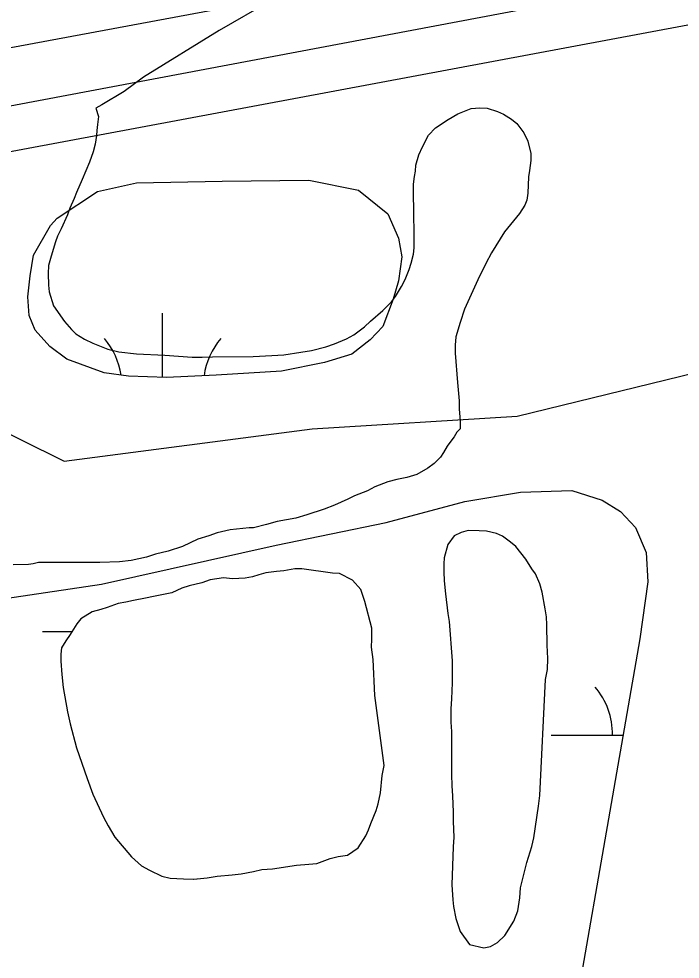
# Model space of a CAD drawing. Extents: x 3445503 to 3483459, y 540493 to 566012.
# Drawn here: x 3462456.6 to 3462780.8, y 549812 to 550272.9 of the extents above; entities that cross this region are included whole.
import ezdxf

# ---------------------------------------------------------------- set-up
doc = ezdxf.new("R2010")
doc.units = 0
for name, color, linetype in [('V-RIVR-EDGE', 7, 'Continuous'), ('V-ROAD-CNTR', 7, 'Continuous'), ('V-SITE-VEGE', 7, 'Continuous'), ('V-TOPO-DPTH', 7, 'Continuous'), ('V-TOPO-MINR', 7, 'Continuous'), ('V-WETL-SWMP', 7, 'Continuous')]:
    doc.layers.add(name, color=color, linetype=linetype)

msp = doc.modelspace()

# ---------------------------------------------------------------- linework, layer by layer
at = {"layer": 'V-RIVR-EDGE'}
msp.add_spline([(3464240.76, 550568.22), (3464194.17, 550562.43), (3464170.52, 550559.36), (3464160.09, 550560.08), (3464152.1, 550562.88), (3464144.1, 550559.77), (3464137.84, 550557.01), (3464132.61, 550553.54), (3464120.44, 550551.84), (3464111.75, 550549.77), (3464091.59, 550551.21), (3464071.09, 550554.74), (3464053.36, 550554.43), (3464011.29, 550553.84), (3463955.31, 550548.07), (3463935.83, 550543.95), (3463926.09, 550539.11), (3463922.24, 550531.47), (3463921.87, 550521.39), (3463920.11, 550511.66), (3463915.92, 550505.41), (3463903.4, 550501.97), (3463893.32, 550502.69), (3463886.03, 550507.57), (3463876.67, 550518.02), (3463871.82, 550526.73), (3463860.71, 550532.66), (3463854.46, 550531.98), (3463843.32, 550529.23), (3463836.02, 550528.9), (3463822.12, 550529.63), (3463812.04, 550532.09), (3463805.09, 550530.71), (3463800.56, 550526.9), (3463796.04, 550525.17), (3463792.21, 550525.18), (3463785.97, 550530.07), (3463777.63, 550533.91), (3463755.74, 550536.75), (3463735.23, 550537.84), (3463700.81, 550536.88), (3463663.61, 550531.76), (3463638.57, 550527.65), (3463632.65, 550525.23), (3463623.61, 550524.21), (3463615.62, 550525.62), (3463608.32, 550525.29), (3463599.27, 550522.88), (3463591.95, 550516.29), (3463587.08, 550514.57), (3463580.14, 550517.02), (3463569.72, 550522.26), (3463566.94, 550522.26), (3463563.11, 550519.84), (3463559.63, 550517.07), (3463551.28, 550516.39), (3463543.64, 550517.8), (3463539.47, 550521.29), (3463535.66, 550524.43), (3463531.49, 550525.48), (3463519.32, 550525.16), (3463508.2, 550524.15), (3463500.53, 550518.95), (3463474.8, 550516.23), (3463463.33, 550517.31), (3463452.21, 550516.64), (3463438.64, 550513.89), (3463430.99, 550511.48), (3463420.56, 550511.15), (3463410.13, 550511.18), (3463402.49, 550515.72), (3463395.9, 550519.56), (3463391.38, 550520.61), (3463385.13, 550520.98), (3463379.21, 550519.95), (3463372.6, 550516.84), (3463363.55, 550509.9), (3463354.14, 550504.02), (3463345.1, 550501.61), (3463333.62, 550497.46), (3463323.88, 550496.1), (3463316.23, 550496.81), (3463311.37, 550496.82), (3463301.28, 550495.11), (3463290.85, 550493.05), (3463275.2, 550490.31), (3463253.64, 550487.93), (3463230.69, 550485.9), (3463201.83, 550482.15), (3463171.58, 550478.75), (3463158.36, 550475.65), (3463147.22, 550471.85), (3463129.49, 550468.77), (3463117.67, 550468.8), (3463103.06, 550466.4), (3463077.33, 550462.99), (3463057.51, 550460.26), (3463023.42, 550453.39), (3462976.47, 550444.81), (3462928.47, 550432.76), (3462869.67, 550415.18), (3462853.67, 550410), (3462833.15, 550404.84), (3462827.24, 550405.2), (3462820.63, 550404.87), (3462811.59, 550404.55), (3462801.16, 550403.53), (3462795.59, 550398.68), (3462790.01, 550393.82), (3462786.52, 550387.92), (3462785.12, 550381.32), (3462781.98, 550377.85), (3462773.63, 550376.48), (3462765.98, 550375.81), (3462759.04, 550378.26), (3462750.36, 550384.88), (3462742.03, 550389.08), (3462735.08, 550391.87), (3462711.45, 550392.98), (3462677.71, 550386.45), (3462657.53, 550380.94), (3462643.26, 550372.98), (3462626.55, 550362.25), (3462614.01, 550351.85), (3462607.03, 550342.13), (3462601.8, 550335.89), (3462595.88, 550330.34), (3462589.61, 550327.92), (3462581.96, 550326.2), (3462575.36, 550326.91), (3462565.98, 550329.72), (3462554.17, 550333.92), (3462549.31, 550335.32), (3462542.01, 550334.64), (3462530.52, 550330.15), (3462505.46, 550317.7), (3462485.98, 550310.1), (3462462.67, 550303.9), (3462437.28, 550298.05), (3462426.14, 550293.91), (3462414.31, 550288.03), (3462401.43, 550283.19), (3462386.48, 550281.15), (3462375.36, 550281.52), (3462370.84, 550280.84), (3462362.84, 550279.81), (3462353.8, 550280.53), (3462343.39, 550285.08), (3462330.19, 550293.1), (3462320.47, 550297.3), (3462312.13, 550298.71), (3462299.98, 550302.91), (3462289.2, 550303.29), (3462278.42, 550303.31), (3462258.25, 550299.54), (3462242.25, 550294.36), (3462235.63, 550290.56), (3462231.44, 550282.92), (3462227.62, 550281.89), (3462214.06, 550283.31), (3462205.03, 550285.07), (3462197.03, 550285.09), (3462185.21, 550284.42), (3462175.81, 550280.28), (3462160.5, 550272.32), (3462155.27, 550265.73), (3462154.22, 550262.6), (3462152.82, 550258.08), (3462151.76, 550253.57), (3462146.89, 550250.8), (3462139.94, 550253.6), (3462134.39, 550259.17), (3462131.64, 550269.26), (3462126.44, 550274.14), (3462118.79, 550276.25), (3462102.11, 550276.63), (3462071.15, 550270.8), (3462048.55, 550266.34), (3462033.93, 550258.03), (3462028, 550253.18), (3462025.91, 550248.32), (3462025.89, 550242.76), (3462026.22, 550236.15), (3462024.47, 550230.24), (3462016.11, 550224.7), (3462003.75, 550220.36)], degree=3, dxfattribs=at)
at = {"layer": 'V-ROAD-CNTR'}
msp.add_lwpolyline([(3462414.57, 550087.95), (3462478.92, 550056.07), (3462600.41, 550071.9), (3462700.79, 550078.17), (3462803.08, 550103.07), (3462874.35, 550128.07), (3462944.2, 550152.08), (3463056.43, 550164.46), (3463146.27, 550173.46), (3463284.53, 550146.08), (3463441.28, 550147.57), (3463565.94, 550139.34), (3463656.67, 550134.99), (3463743.89, 550124.15)], dxfattribs=at)
at = {"layer": 'V-SITE-VEGE'}
for points in [[(3462579.84, 550281.49), (3462554.9, 550267.14), (3462517.67, 550244.32), (3462508.28, 550237.16), (3462497.3, 550230.73), (3462494.35, 550229.01), (3462495.64, 550224.97), (3462495.22, 550221.05), (3462494.79, 550218.15), (3462494.66, 550215.69), (3462494.09, 550211.48), (3462493.08, 550207.71), (3462491.21, 550202.63), (3462487.76, 550194.07), (3462484.88, 550187.68), (3462483.73, 550184.78), (3462481.57, 550179.99), (3462480.42, 550176.8), (3462477.39, 550169.97), (3462475.67, 550166.34), (3462474.66, 550163.59), (3462472.5, 550156.62), (3462471.21, 550151.98), (3462471.08, 550148.06), (3462471.1, 550142.27), (3462471.54, 550139.08), (3462473.59, 550132.27), (3462478.98, 550124.46), (3462482.47, 550120.56), (3462484.65, 550118.53), (3462488.86, 550115.94), (3462492.92, 550113.92), (3462500.33, 550111.04), (3462505.69, 550109.61), (3462514.25, 550108.62), (3462528.17, 550108.08), (3462541.51, 550107.1), (3462546.43, 550107.12), (3462551.51, 550107.28), (3462571.51, 550107.34), (3462580.64, 550107.8), (3462586.44, 550108.25), (3462594.85, 550109.43), (3462600.06, 550110.32), (3462607.16, 550112.08), (3462611.36, 550113.54), (3462617.29, 550116.02), (3462620.77, 550118.06), (3462625.97, 550121.99), (3462629.01, 550124.75), (3462635.08, 550129.84), (3462639.27, 550134.21), (3462641.29, 550136.82), (3462644.18, 550141.61), (3462645.91, 550145.1), (3462647.92, 550150.03), (3462648.93, 550153.08), (3462650.08, 550157.58), (3462650.36, 550160.62), (3462650.33, 550171.06), (3462650.18, 550173.96), (3462650.12, 550191.79), (3462650.54, 550195.56), (3462650.97, 550198.17), (3462651.25, 550201.21), (3462652.69, 550206.15), (3462654.42, 550210.07), (3462657.44, 550215.87), (3462660.77, 550219.36), (3462666.99, 550223.58), (3462671.77, 550226.35), (3462678.28, 550228.83), (3462682.63, 550229.28), (3462686.11, 550229), (3462691.19, 550227.42), (3462694.23, 550226.13), (3462698.16, 550223.67), (3462700.62, 550221.51), (3462704.12, 550217.03)], [(3462704.12, 550217.03), (3462706.01, 550212.83), (3462707.48, 550206.89), (3462707.64, 550203.41), (3462706.93, 550198.48), (3462706.35, 550195.43), (3462706.09, 550187.46), (3462705.66, 550183.98), (3462704.66, 550181.51), (3462702.06, 550177.45), (3462694.69, 550168.44), (3462688.35, 550158.12), (3462685.46, 550152.9), (3462681.57, 550144.91), (3462675.09, 550130.54), (3462672.93, 550124.01), (3462670.78, 550117.05), (3462670.5, 550112.99), (3462670.51, 550109.07), (3462671.57, 550094.58), (3462672.02, 550091.1), (3462672.47, 550085.6), (3462672.48, 550081.68), (3462672.93, 550075.74), (3462672.94, 550071.97), (3462671.35, 550070.23), (3462670.06, 550068.05), (3462667.89, 550065.29), (3462666.59, 550063.4), (3462664.71, 550060.35), (3462663.27, 550058.03), (3462660.23, 550054.97), (3462657.05, 550052.65), (3462651.7, 550049.59), (3462646.77, 550048.12), (3462641.85, 550047.09), (3462637.5, 550045.92), (3462631.13, 550043.44), (3462627.51, 550041.54), (3462621.14, 550039.06), (3462617.81, 550037.46), (3462611.3, 550034.54), (3462606.23, 550032.49), (3462597.83, 550029.71), (3462592.47, 550028.1), (3462583.2, 550026.48), (3462577.99, 550025.02), (3462571.61, 550023.41), (3462569.58, 550023.4), (3462560.17, 550022.36), (3462553.79, 550020.89), (3462549.73, 550019.57), (3462544.38, 550017.82), (3462536.85, 550014.32), (3462529.75, 550011.97), (3462523.67, 550010.51), (3462519.18, 550009.04), (3462511.64, 550007.43), (3462505.99, 550006.83), (3462496.28, 550006.37), (3462489.47, 550006.35), (3462480.48, 550006.47), (3462466.28, 550006.43), (3462463.67, 550005.69), (3462461.35, 550005.4), (3462453.81, 550005.23)]]:
    msp.add_lwpolyline(points, dxfattribs=at)
for points in [[(3462714.83, 549949.02), (3462715.68, 549953.95), (3462715.96, 549959.31), (3462715.51, 549965.83), (3462715.48, 549975.84), (3462715.17, 549979.75), (3462714.58, 549983.66), (3462713.11, 549991.92), (3462711.94, 549995.98), (3462709.89, 550000.9), (3462708, 550003.36), (3462705.09, 550007.99), (3462700.14, 550014.21), (3462697.67, 550016.37), (3462693.75, 550019.26), (3462690.7, 550020.7), (3462685.77, 550021.7), (3462682.29, 550021.98), (3462676.93, 550022.11), (3462673.45, 550021.09), (3462669.98, 550019.48), (3462666.94, 550015.27), (3462665.08, 550008.74), (3462664.94, 550005.7), (3462664.95, 550001.78), (3462665.11, 549997.43), (3462665.71, 549991.06), (3462666.9, 549981.35), (3462667.49, 549977.44), (3462669, 549958.31), (3462669.03, 549947.43), (3462668.76, 549939.6), (3462668.34, 549934.68), (3462668.36, 549928.15), (3462668.66, 549923.66), (3462668.72, 549902.5), (3462668.89, 549896.99), (3462669.19, 549892.06), (3462669.5, 549884.09), (3462669.51, 549879.45), (3462669.83, 549871.77), (3462669.55, 549867.13), (3462668.88, 549848.43), (3462669.34, 549841.03), (3462669.64, 549837.84), (3462670.82, 549831.91), (3462672.86, 549825.54), (3462677.52, 549819.17), (3462684.49, 549817.59), (3462687.82, 549818.19), (3462691.29, 549820.22), (3462694.76, 549823.57), (3462699.23, 549830.69), (3462701.25, 549835.77), (3462702.1, 549842.14), (3462702.52, 549846.93), (3462705.67, 549859.41), (3462707.97, 549867.24), (3462708.97, 549871.45), (3462711.39, 549886.96), (3462711.95, 549892.19)], [(3462631.07, 549941.23), (3462630.29, 549958.92), (3462629.55, 549964.86), (3462629.68, 549968.92), (3462629.67, 549974.28), (3462626.15, 549987.32), (3462625.27, 549990.21), (3462624.25, 549993.11), (3462620.17, 549997.74), (3462613.79, 550001.05), (3462610.31, 550001.19), (3462595.37, 550003.32), (3462591.89, 550003.31), (3462586.53, 550002.28), (3462582.91, 550001.98), (3462577.69, 550001.38), (3462574.21, 550000.36), (3462571.17, 549999.33), (3462567.55, 549998.74), (3462561.32, 549998.43), (3462556.97, 549998.85), (3462550.45, 549997.97), (3462546.39, 549996.51), (3462540.16, 549995.04), (3462536.54, 549993.87), (3462531.62, 549991.53), (3462522.64, 549989.77), (3462518.73, 549988.89), (3462512.79, 549987.85), (3462509.02, 549986.97), (3462505.25, 549986.38), (3462499.89, 549984.34), (3462496.85, 549983.32), (3462492.66, 549982.29), (3462487.01, 549978.79), (3462484.99, 549976.32), (3462481.81, 549971.09), (3462479.65, 549968.04), (3462477.63, 549964.56), (3462477.21, 549961.51), (3462477.21, 549958.03), (3462477.67, 549951.51), (3462478.41, 549945.14), (3462480.48, 549933.26), (3462481.8, 549927.32), (3462484.88, 549915.58), (3462490.14, 549900.52), (3462492.92, 549892.85), (3462498.17, 549881.56), (3462500.35, 549877.36), (3462503.71, 549871.86), (3462511.85, 549862.17), (3462516.79, 549857.84), (3462520.71, 549855.68), (3462526.66, 549852.79), (3462530.87, 549851.79), (3462537.4, 549851.38), (3462542.33, 549851.24), (3462548.99, 549851.84), (3462553.77, 549852.73), (3462561.16, 549853.33), (3462565.66, 549853.92), (3462571.6, 549854.95), (3462575.65, 549855.98), (3462581.01, 549856.29), (3462592.75, 549858.06), (3462598.84, 549858.51), (3462602.75, 549858.96), (3462609.27, 549861.3), (3462613.18, 549862.32), (3462617.67, 549863.06), (3462623.02, 549866.56), (3462626.63, 549872.51), (3462627.93, 549875.41), (3462629.08, 549878.46), (3462631.81, 549884.85), (3462632.82, 549888.18), (3462633.81, 549893.55), (3462634.66, 549901.96), (3462635.66, 549906.89)]]:
    msp.add_lwpolyline(points, close=True, dxfattribs=at)
at = {"layer": 'V-TOPO-DPTH'}
msp.add_lwpolyline([(3459211.38, 549345.72), (3459924.71, 549586.06), (3459936.94, 549589.12), (3460800.63, 549811.2), (3461414.15, 549976.77), (3461441.4, 549981.97), (3462062.16, 550182.04), (3462087.24, 550188.76), (3462112.44, 550194.95), (3462137.83, 550200.35), (3463061.3, 550371.99), (3463612.81, 550520.65), (3463627.71, 550525.32), (3463642.71, 550529.62), (3463657.86, 550533.37), (3463673.11, 550536.73), (3463688.48, 550539.38), (3463703.91, 550541.45), (3463719.44, 550542.63), (3463735.03, 550543.24)], dxfattribs=at)
at = {"layer": 'V-TOPO-MINR'}
for points in [[(3459211.38, 549345.72), (3459924.71, 549586.06), (3459936.94, 549589.12), (3460800.63, 549811.2), (3461414.15, 549976.77), (3461441.4, 549981.97), (3462062.16, 550182.04), (3462087.24, 550188.76), (3462112.44, 550194.95), (3462137.83, 550200.35), (3463061.3, 550371.99), (3463612.81, 550520.65), (3463627.71, 550525.32), (3463642.71, 550529.62), (3463657.86, 550533.37), (3463673.11, 550536.73), (3463688.48, 550539.38), (3463703.91, 550541.45), (3463719.44, 550542.63), (3463735.03, 550543.24)], [(3459155.64, 549293.25), (3459905.81, 549540.06), (3459920.2, 549545.16), (3459934.63, 549550.14), (3459949.08, 549555.05), (3460803.93, 549764.42), (3461388.2, 549956.36), (3461392.75, 549957.21), (3461397.29, 549958.07), (3462102.29, 550164.56), (3462113.64, 550166.95), (3462125.07, 550168.97), (3462136.55, 550170.74), (3463026.5, 550338.47), (3463037.8, 550339.99), (3463049.11, 550341.47), (3463060.43, 550342.92), (3463631.14, 550468.86), (3463643.23, 550470.52), (3463655.39, 550471.51), (3463667.59, 550472.05), (3464480.31, 550485.96)], [(3462115.04, 550144.83), (3463032.58, 550316.44), (3463033.57, 550316.8), (3463036.13, 550317.42), (3463039.59, 550317.82), (3463580.92, 550350.72), (3463591.5, 550351.37), (3463602.07, 550352.03), (3463612.65, 550352.71), (3463623.23, 550353.39), (3463636.76, 550354.28), (3463640.57, 550354.45), (3463644.37, 550354.51), (3463648.18, 550354.39), (3463651.99, 550354.17), (3463677.11, 550352.14), (3463693.46, 550350.63), (3463709.78, 550348.87), (3463726.05, 550346.74), (3463742.29, 550344.37)]]:
    msp.add_lwpolyline(points, dxfattribs=at)
at = {"layer": 'V-WETL-SWMP'}
for p, q in [((3462527.11, 550097.2), (3462527.11, 550128.67)), ((3462468.28, 549972.62), (3462482.75, 549972.62)), ((3462717.59, 549921.88), (3462752.8, 549921.88))]:
    msp.add_line(p, q, dxfattribs=at)
for points in [[(3462472.23, 550171.62), (3462475.47, 550175.2), (3462495.23, 550188.24), (3462514.37, 550192.52), (3462556.23, 550193.29), (3462598.75, 550193.74), (3462623.1, 550188.94), (3462637.42, 550177.3), (3462642.65, 550165.31), (3462644.3, 550156.22), (3462642.71, 550144.53), (3462640.14, 550135.44), (3462634.98, 550122.12), (3462628.84, 550115.61), (3462619.77, 550108.44), (3462606.48, 550104.51), (3462585.39, 550100.23), (3462553.27, 550098.19), (3462528.93, 550097.14), (3462510.43, 550097.73), (3462498.41, 550099.32), (3462480.22, 550106.08), (3462471.76, 550112.23), (3462464.6, 550120.32), (3462461.65, 550127.45), (3462460.98, 550136.54), (3462462.25, 550146.93), (3462463.84, 550156.99)], [(3462714.83, 549949.02), (3462715.69, 549953.95), (3462715.96, 549959.31), (3462715.51, 549965.83), (3462715.48, 549975.84), (3462715.18, 549979.75), (3462714.58, 549983.66), (3462713.11, 549991.92), (3462711.94, 549995.98), (3462709.89, 550000.9), (3462708, 550003.36), (3462705.09, 550007.99), (3462700.14, 550014.21), (3462697.67, 550016.37), (3462693.75, 550019.26), (3462690.7, 550020.7), (3462685.77, 550021.7), (3462682.29, 550021.98), (3462676.93, 550022.11), (3462673.45, 550021.09), (3462669.98, 550019.48), (3462666.94, 550015.27), (3462665.08, 550008.74), (3462664.94, 550005.7), (3462664.95, 550001.78), (3462665.11, 549997.43), (3462665.71, 549991.06), (3462666.9, 549981.35), (3462667.49, 549977.44), (3462669, 549958.31), (3462669.03, 549947.43), (3462668.76, 549939.6), (3462668.34, 549934.68), (3462668.36, 549928.15), (3462668.66, 549923.66), (3462668.72, 549902.5), (3462668.89, 549896.99), (3462669.19, 549892.06), (3462669.5, 549884.09), (3462669.52, 549879.45), (3462669.83, 549871.77), (3462669.55, 549867.13), (3462668.88, 549848.43), (3462669.34, 549841.03), (3462669.64, 549837.85), (3462670.82, 549831.91), (3462672.86, 549825.53), (3462677.52, 549819.17), (3462684.48, 549817.59), (3462687.82, 549818.19), (3462691.29, 549820.22), (3462694.76, 549823.57), (3462699.23, 549830.69), (3462701.25, 549835.76), (3462702.1, 549842.15), (3462702.52, 549846.93), (3462705.67, 549859.41), (3462707.97, 549867.24), (3462708.97, 549871.45), (3462711.39, 549886.96), (3462711.95, 549892.19)], [(3462631.07, 549941.23), (3462630.29, 549958.92), (3462629.55, 549964.86), (3462629.68, 549968.92), (3462629.67, 549974.28), (3462626.15, 549987.32), (3462625.27, 549990.21), (3462624.25, 549993.11), (3462620.17, 549997.74), (3462613.79, 550001.05), (3462610.31, 550001.19), (3462595.37, 550003.32), (3462591.89, 550003.31), (3462586.53, 550002.28), (3462582.91, 550001.98), (3462577.69, 550001.38), (3462574.21, 550000.36), (3462571.17, 549999.33), (3462567.55, 549998.74), (3462561.32, 549998.43), (3462556.97, 549998.86), (3462550.45, 549997.97), (3462546.39, 549996.51), (3462540.16, 549995.04), (3462536.54, 549993.87), (3462531.62, 549991.53), (3462522.64, 549989.77), (3462518.73, 549988.89), (3462512.79, 549987.85), (3462509.02, 549986.97), (3462505.25, 549986.38), (3462499.9, 549984.34), (3462496.85, 549983.31), (3462492.65, 549982.29), (3462487.01, 549978.79), (3462484.99, 549976.32), (3462481.81, 549971.09), (3462479.65, 549968.04), (3462477.63, 549964.56), (3462477.2, 549961.51), (3462477.21, 549958.03), (3462477.67, 549951.51), (3462478.41, 549945.14), (3462480.48, 549933.26), (3462481.8, 549927.32), (3462484.88, 549915.58), (3462490.14, 549900.52), (3462492.92, 549892.85), (3462498.17, 549881.56), (3462500.35, 549877.36), (3462503.71, 549871.86), (3462511.85, 549862.17), (3462516.79, 549857.84), (3462520.71, 549855.68), (3462526.66, 549852.79), (3462530.87, 549851.79), (3462537.4, 549851.38), (3462542.32, 549851.24), (3462548.99, 549851.84), (3462553.77, 549852.73), (3462561.16, 549853.33), (3462565.66, 549853.92), (3462571.6, 549854.95), (3462575.65, 549855.98), (3462581.01, 549856.29), (3462592.75, 549858.06), (3462598.84, 549858.51), (3462602.75, 549858.96), (3462609.27, 549861.3), (3462613.18, 549862.32), (3462617.67, 549863.06), (3462623.02, 549866.56), (3462626.63, 549872.51), (3462627.93, 549875.41), (3462629.08, 549878.46), (3462631.81, 549884.85), (3462632.82, 549888.18), (3462633.81, 549893.55), (3462634.66, 549901.96), (3462635.66, 549906.89)]]:
    msp.add_lwpolyline(points, close=True, dxfattribs=at)
msp.add_lwpolyline([(3462403.72, 549981.91), (3462497.15, 549995.81), (3462582.78, 550014.88), (3462636.62, 550026.08), (3462675.27, 550036.32), (3462702.52, 550040.94), (3462727.58, 550041.66), (3462742.52, 550037.03), (3462751.49, 550031.35), (3462758.92, 550023.58), (3462764.15, 550011.26), (3462764.84, 549996.98), (3462761.02, 549969.06), (3462715.06, 549705.39), (3462657.66, 549357.96), (3462597.63, 549021.55), (3462588.03, 548976.09)], dxfattribs=at)
for centre, start, end in [((3462471.87, 550093.15), 8.2793, 40.7718), ((3462582.35, 550093.15), 139.2282, 172.1906), ((3462712.35, 549922.35), 359.2282, 40.7718)]:
    msp.add_arc(centre, 35.25, start, end, dxfattribs=at)

doc.saveas('drawing.dxf')
